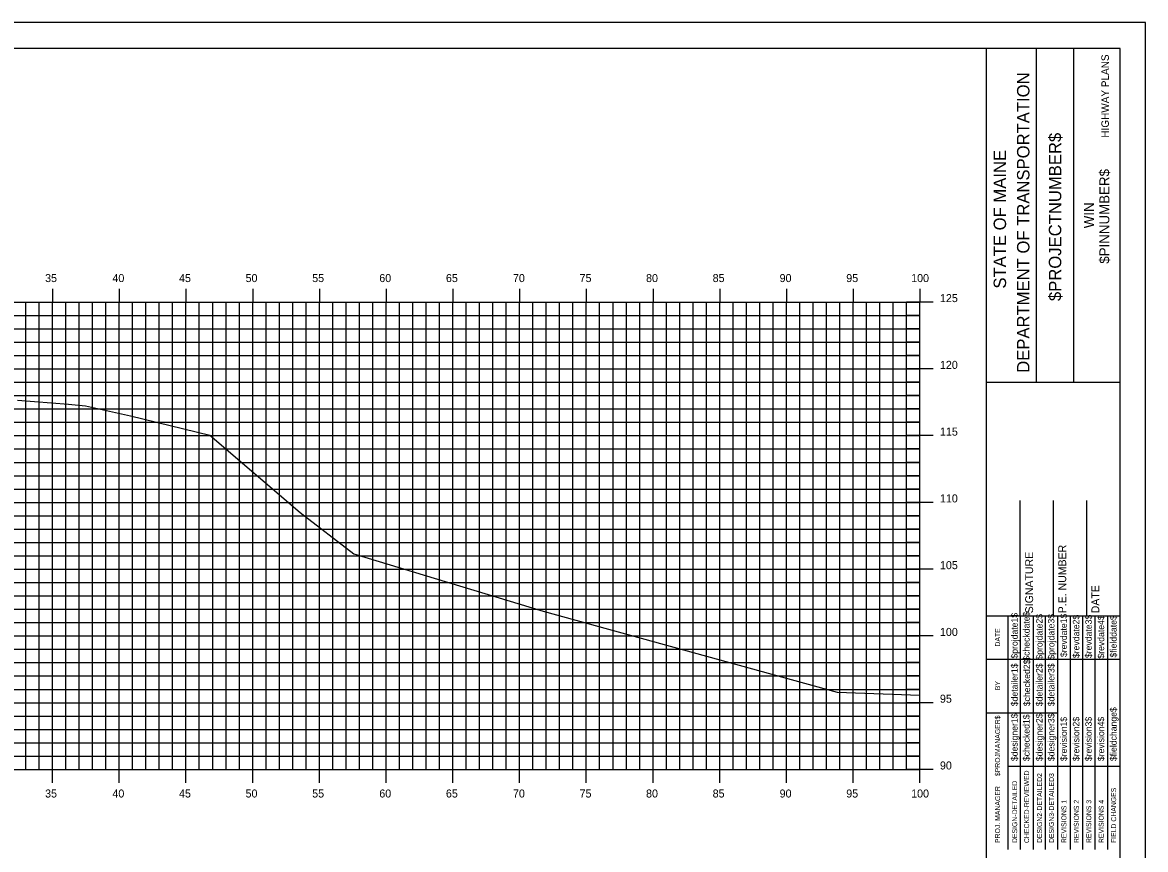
# Model space of a CAD drawing. Extents: x 850598 to 870284, y 366541 to 366651.
# Drawn here: x 850905.4 to 850989.6, y 366589.2 to 366651.2 of the extents above; entities that cross this region are included whole.
import ezdxf

# ---------------------------------------------------------------- set-up
doc = ezdxf.new("R2010")
doc.units = 0
for name, color, linetype in [('BORDER', 7, 'Continuous'), ('H_V ANNOTATION', 7, 'Continuous'), ('HIGHWAY_TITLE', 7, 'Continuous'), ('MAJOR', 7, 'Continuous'), ('MINOR', 7, 'Continuous'), ('PLOT BOUNDARY', 7, 'Continuous'), ('S_Roadway_Centerline', 7, 'Continuous')]:
    doc.layers.add(name, color=color, linetype=linetype)

msp = doc.modelspace()

# ---------------------------------------------------------------- linework, layer by layer
at = {"layer": 'BORDER'}
for p, q in [((850987.654, 366649.225), (850827.654, 366649.225)), ((850977.654, 366544.225), (850977.654, 366649.225)), ((850981.382, 366624.222), (850981.382, 366649.222)), ((850984.177, 366624.222), (850984.177, 366649.222)), ((850987.654, 366544.225), (850987.654, 366649.225)), ((850977.655, 366624.219), (850987.654, 366624.219)), ((850980.154, 366606.728), (850980.154, 366615.376)), ((850982.654, 366606.728), (850982.654, 366615.376)), ((850985.154, 366606.728), (850985.154, 366615.376)), ((850977.654, 366606.728), (850987.654, 366606.728))]:
    msp.add_line(p, q, dxfattribs=at)
for points in [[(850979.269, 366603.478), (850979.269, 366606.728)], [(850980.201, 366589.231), (850980.201, 366606.728)], [(850981.133, 366606.728), (850981.133, 366589.231)], [(850982.064, 366589.231), (850982.064, 366606.728)], [(850982.996, 366589.231), (850982.996, 366606.728)], [(850983.928, 366589.231), (850983.928, 366606.728)], [(850984.86, 366589.231), (850984.86, 366606.728)], [(850985.791, 366589.231), (850985.791, 366606.728)], [(850986.723, 366589.231), (850986.723, 366606.728)], [(850979.269, 366589.231), (850979.269, 366606.022)], [(850977.654, 366603.478), (850987.654, 366603.478)], [(850977.654, 366599.478), (850979.269, 366599.478)], [(850979.269, 366599.478), (850982.995, 366599.478)], [(850979.269, 366595.478), (850987.654, 366595.478)]]:
    msp.add_lwpolyline(points, dxfattribs=at)
at = {"layer": 'MAJOR'}
for p, q in [((850907.653, 366631.227), (850907.653, 366630.225)), ((850907.653, 366631.227), (850907.653, 366630.225)), ((850912.653, 366631.227), (850912.653, 366630.225)), ((850912.653, 366631.227), (850912.653, 366630.225)), ((850917.653, 366631.227), (850917.653, 366630.225)), ((850917.653, 366631.227), (850917.653, 366630.225)), ((850922.653, 366631.227), (850922.653, 366630.225)), ((850922.653, 366631.227), (850922.653, 366630.225)), ((850927.653, 366631.227), (850927.653, 366630.225)), ((850927.653, 366631.227), (850927.653, 366630.225)), ((850932.653, 366631.227), (850932.653, 366630.225)), ((850932.653, 366631.227), (850932.653, 366630.225)), ((850937.653, 366631.227), (850937.653, 366630.225)), ((850937.653, 366631.227), (850937.653, 366630.225)), ((850942.653, 366631.227), (850942.653, 366630.225)), ((850942.653, 366631.227), (850942.653, 366630.225)), ((850947.653, 366631.227), (850947.653, 366630.225)), ((850947.653, 366631.227), (850947.653, 366630.225)), ((850952.653, 366631.227), (850952.653, 366630.225)), ((850952.653, 366631.227), (850952.653, 366630.225)), ((850957.653, 366631.227), (850957.653, 366630.225)), ((850957.653, 366631.227), (850957.653, 366630.225)), ((850962.653, 366631.227), (850962.653, 366630.225)), ((850962.653, 366631.227), (850962.653, 366630.225)), ((850967.653, 366631.227), (850967.653, 366630.225)), ((850967.653, 366631.227), (850967.653, 366630.225)), ((850972.653, 366631.227), (850972.653, 366630.225)), ((850972.653, 366631.227), (850972.653, 366630.225)), ((850832.653, 366630.225), (850972.653, 366630.225)), ((850832.653, 366630.225), (850972.653, 366630.225)), ((850832.653, 366630.225), (850972.653, 366630.225)), ((850832.653, 366630.225), (850972.653, 366630.225)), ((850907.653, 366595.225), (850907.653, 366630.225)), ((850907.653, 366595.225), (850907.653, 366630.225)), ((850912.653, 366595.225), (850912.653, 366630.225)), ((850912.653, 366595.225), (850912.653, 366630.225)), ((850917.653, 366595.225), (850917.653, 366630.225)), ((850917.653, 366595.225), (850917.653, 366630.225)), ((850922.653, 366595.225), (850922.653, 366630.225)), ((850922.653, 366595.225), (850922.653, 366630.225)), ((850927.653, 366595.225), (850927.653, 366630.225)), ((850927.653, 366595.225), (850927.653, 366630.225)), ((850932.653, 366595.225), (850932.653, 366630.225)), ((850932.653, 366595.225), (850932.653, 366630.225)), ((850937.653, 366595.225), (850937.653, 366630.225)), ((850937.653, 366595.225), (850937.653, 366630.225)), ((850942.653, 366595.225), (850942.653, 366630.225)), ((850942.653, 366595.225), (850942.653, 366630.225)), ((850947.653, 366595.225), (850947.653, 366630.225)), ((850947.653, 366595.225), (850947.653, 366630.225)), ((850952.653, 366595.225), (850952.653, 366630.225)), ((850952.653, 366595.225), (850952.653, 366630.225)), ((850957.653, 366595.225), (850957.653, 366630.225)), ((850957.653, 366595.225), (850957.653, 366630.225)), ((850962.653, 366595.225), (850962.653, 366630.225)), ((850962.653, 366595.225), (850962.653, 366630.225)), ((850967.653, 366595.225), (850967.653, 366630.225)), ((850967.653, 366595.225), (850967.653, 366630.225)), ((850973.655, 366630.225), (850971.651, 366630.225)), ((850973.655, 366630.225), (850971.651, 366630.225)), ((850972.653, 366595.225), (850972.653, 366630.225)), ((850972.653, 366595.225), (850972.653, 366630.225)), ((850972.653, 366595.225), (850972.653, 366630.225)), ((850972.653, 366595.225), (850972.653, 366630.225)), ((850832.653, 366625.225), (850972.653, 366625.225)), ((850832.653, 366625.225), (850972.653, 366625.225)), ((850973.655, 366625.225), (850971.651, 366625.225)), ((850973.655, 366625.225), (850971.651, 366625.225)), ((850832.653, 366620.225), (850972.653, 366620.225)), ((850832.653, 366620.225), (850972.653, 366620.225)), ((850973.655, 366620.225), (850971.651, 366620.225)), ((850973.655, 366620.225), (850971.651, 366620.225)), ((850832.653, 366615.225), (850972.653, 366615.225)), ((850832.653, 366615.225), (850972.653, 366615.225)), ((850973.655, 366615.225), (850971.651, 366615.225)), ((850973.655, 366615.225), (850971.651, 366615.225)), ((850832.653, 366610.225), (850972.653, 366610.225)), ((850832.653, 366610.225), (850972.653, 366610.225)), ((850973.655, 366610.225), (850971.651, 366610.225)), ((850973.655, 366610.225), (850971.651, 366610.225)), ((850832.653, 366605.225), (850972.653, 366605.225)), ((850832.653, 366605.225), (850972.653, 366605.225)), ((850973.655, 366605.225), (850971.651, 366605.225)), ((850973.655, 366605.225), (850971.651, 366605.225)), ((850832.653, 366600.225), (850972.653, 366600.225)), ((850832.653, 366600.225), (850972.653, 366600.225)), ((850973.655, 366600.225), (850971.651, 366600.225)), ((850973.655, 366600.225), (850971.651, 366600.225)), ((850832.653, 366595.225), (850972.653, 366595.225)), ((850832.653, 366595.225), (850972.653, 366595.225)), ((850832.653, 366595.225), (850972.653, 366595.225)), ((850832.653, 366595.225), (850972.653, 366595.225)), ((850907.653, 366594.223), (850907.653, 366595.225)), ((850907.653, 366594.223), (850907.653, 366595.225)), ((850912.653, 366594.223), (850912.653, 366595.225)), ((850912.653, 366594.223), (850912.653, 366595.225)), ((850917.653, 366594.223), (850917.653, 366595.225)), ((850917.653, 366594.223), (850917.653, 366595.225)), ((850922.653, 366594.223), (850922.653, 366595.225)), ((850922.653, 366594.223), (850922.653, 366595.225)), ((850927.653, 366594.223), (850927.653, 366595.225)), ((850927.653, 366594.223), (850927.653, 366595.225)), ((850932.653, 366594.223), (850932.653, 366595.225)), ((850932.653, 366594.223), (850932.653, 366595.225)), ((850937.653, 366594.223), (850937.653, 366595.225)), ((850937.653, 366594.223), (850937.653, 366595.225)), ((850942.653, 366594.223), (850942.653, 366595.225)), ((850942.653, 366594.223), (850942.653, 366595.225)), ((850947.653, 366594.223), (850947.653, 366595.225)), ((850947.653, 366594.223), (850947.653, 366595.225)), ((850952.653, 366594.223), (850952.653, 366595.225)), ((850952.653, 366594.223), (850952.653, 366595.225)), ((850957.653, 366594.223), (850957.653, 366595.225)), ((850957.653, 366594.223), (850957.653, 366595.225)), ((850962.653, 366594.223), (850962.653, 366595.225)), ((850962.653, 366594.223), (850962.653, 366595.225)), ((850967.653, 366594.223), (850967.653, 366595.225)), ((850967.653, 366594.223), (850967.653, 366595.225)), ((850973.655, 366595.225), (850971.651, 366595.225)), ((850973.655, 366595.225), (850971.651, 366595.225)), ((850972.653, 366594.223), (850972.653, 366595.225)), ((850972.653, 366594.223), (850972.653, 366595.225))]:
    msp.add_line(p, q, dxfattribs=at)
at = {"layer": 'MINOR'}
for p, q in [((850905.653, 366595.225), (850905.653, 366630.225)), ((850905.653, 366595.225), (850905.653, 366630.225)), ((850906.653, 366595.225), (850906.653, 366630.225)), ((850906.653, 366595.225), (850906.653, 366630.225)), ((850908.653, 366595.225), (850908.653, 366630.225)), ((850908.653, 366595.225), (850908.653, 366630.225)), ((850909.653, 366595.225), (850909.653, 366630.225)), ((850909.653, 366595.225), (850909.653, 366630.225)), ((850910.653, 366595.225), (850910.653, 366630.225)), ((850910.653, 366595.225), (850910.653, 366630.225)), ((850911.653, 366595.225), (850911.653, 366630.225)), ((850911.653, 366595.225), (850911.653, 366630.225)), ((850913.653, 366595.225), (850913.653, 366630.225)), ((850913.653, 366595.225), (850913.653, 366630.225)), ((850914.653, 366595.225), (850914.653, 366630.225)), ((850914.653, 366595.225), (850914.653, 366630.225)), ((850915.653, 366595.225), (850915.653, 366630.225)), ((850915.653, 366595.225), (850915.653, 366630.225)), ((850916.653, 366595.225), (850916.653, 366630.225)), ((850916.653, 366595.225), (850916.653, 366630.225)), ((850918.653, 366595.225), (850918.653, 366630.225)), ((850918.653, 366595.225), (850918.653, 366630.225)), ((850919.653, 366595.225), (850919.653, 366630.225)), ((850919.653, 366595.225), (850919.653, 366630.225)), ((850920.653, 366595.225), (850920.653, 366630.225)), ((850920.653, 366595.225), (850920.653, 366630.225)), ((850921.653, 366595.225), (850921.653, 366630.225)), ((850921.653, 366595.225), (850921.653, 366630.225)), ((850923.653, 366595.225), (850923.653, 366630.225)), ((850923.653, 366595.225), (850923.653, 366630.225)), ((850924.653, 366595.225), (850924.653, 366630.225)), ((850924.653, 366595.225), (850924.653, 366630.225)), ((850925.653, 366595.225), (850925.653, 366630.225)), ((850925.653, 366595.225), (850925.653, 366630.225)), ((850926.653, 366595.225), (850926.653, 366630.225)), ((850926.653, 366595.225), (850926.653, 366630.225)), ((850928.653, 366595.225), (850928.653, 366630.225)), ((850928.653, 366595.225), (850928.653, 366630.225)), ((850929.653, 366595.225), (850929.653, 366630.225)), ((850929.653, 366595.225), (850929.653, 366630.225)), ((850930.653, 366595.225), (850930.653, 366630.225)), ((850930.653, 366595.225), (850930.653, 366630.225)), ((850931.653, 366595.225), (850931.653, 366630.225)), ((850931.653, 366595.225), (850931.653, 366630.225)), ((850933.653, 366595.225), (850933.653, 366630.225)), ((850933.653, 366595.225), (850933.653, 366630.225)), ((850934.653, 366595.225), (850934.653, 366630.225)), ((850934.653, 366595.225), (850934.653, 366630.225)), ((850935.653, 366595.225), (850935.653, 366630.225)), ((850935.653, 366595.225), (850935.653, 366630.225)), ((850936.653, 366595.225), (850936.653, 366630.225)), ((850936.653, 366595.225), (850936.653, 366630.225)), ((850938.653, 366595.225), (850938.653, 366630.225)), ((850938.653, 366595.225), (850938.653, 366630.225)), ((850939.653, 366595.225), (850939.653, 366630.225)), ((850939.653, 366595.225), (850939.653, 366630.225)), ((850940.653, 366595.225), (850940.653, 366630.225)), ((850940.653, 366595.225), (850940.653, 366630.225)), ((850941.653, 366595.225), (850941.653, 366630.225)), ((850941.653, 366595.225), (850941.653, 366630.225)), ((850943.653, 366595.225), (850943.653, 366630.225)), ((850943.653, 366595.225), (850943.653, 366630.225)), ((850944.653, 366595.225), (850944.653, 366630.225)), ((850944.653, 366595.225), (850944.653, 366630.225)), ((850945.653, 366595.225), (850945.653, 366630.225)), ((850945.653, 366595.225), (850945.653, 366630.225)), ((850946.653, 366595.225), (850946.653, 366630.225)), ((850946.653, 366595.225), (850946.653, 366630.225)), ((850948.653, 366595.225), (850948.653, 366630.225)), ((850948.653, 366595.225), (850948.653, 366630.225)), ((850949.653, 366595.225), (850949.653, 366630.225)), ((850949.653, 366595.225), (850949.653, 366630.225)), ((850950.653, 366595.225), (850950.653, 366630.225)), ((850950.653, 366595.225), (850950.653, 366630.225)), ((850951.653, 366595.225), (850951.653, 366630.225)), ((850951.653, 366595.225), (850951.653, 366630.225)), ((850953.653, 366595.225), (850953.653, 366630.225)), ((850953.653, 366595.225), (850953.653, 366630.225)), ((850954.653, 366595.225), (850954.653, 366630.225)), ((850954.653, 366595.225), (850954.653, 366630.225)), ((850955.653, 366595.225), (850955.653, 366630.225)), ((850955.653, 366595.225), (850955.653, 366630.225)), ((850956.653, 366595.225), (850956.653, 366630.225)), ((850956.653, 366595.225), (850956.653, 366630.225)), ((850958.653, 366595.225), (850958.653, 366630.225)), ((850958.653, 366595.225), (850958.653, 366630.225)), ((850959.653, 366595.225), (850959.653, 366630.225)), ((850959.653, 366595.225), (850959.653, 366630.225)), ((850960.653, 366595.225), (850960.653, 366630.225)), ((850960.653, 366595.225), (850960.653, 366630.225)), ((850961.653, 366595.225), (850961.653, 366630.225)), ((850961.653, 366595.225), (850961.653, 366630.225)), ((850963.653, 366595.225), (850963.653, 366630.225)), ((850963.653, 366595.225), (850963.653, 366630.225)), ((850964.653, 366595.225), (850964.653, 366630.225)), ((850964.653, 366595.225), (850964.653, 366630.225)), ((850965.653, 366595.225), (850965.653, 366630.225)), ((850965.653, 366595.225), (850965.653, 366630.225)), ((850966.653, 366595.225), (850966.653, 366630.225)), ((850966.653, 366595.225), (850966.653, 366630.225)), ((850968.653, 366595.225), (850968.653, 366630.225)), ((850968.653, 366595.225), (850968.653, 366630.225)), ((850969.653, 366595.225), (850969.653, 366630.225)), ((850969.653, 366595.225), (850969.653, 366630.225)), ((850970.653, 366595.225), (850970.653, 366630.225)), ((850970.653, 366595.225), (850970.653, 366630.225)), ((850971.653, 366595.225), (850971.653, 366630.225)), ((850971.653, 366595.225), (850971.653, 366630.225)), ((850832.653, 366629.225), (850972.653, 366629.225)), ((850832.653, 366629.225), (850972.653, 366629.225)), ((850972.653, 366629.225), (850971.651, 366629.225)), ((850972.653, 366629.225), (850971.651, 366629.225)), ((850832.653, 366628.225), (850972.653, 366628.225)), ((850832.653, 366628.225), (850972.653, 366628.225)), ((850972.653, 366628.225), (850971.651, 366628.225)), ((850972.653, 366628.225), (850971.651, 366628.225)), ((850832.653, 366627.225), (850972.653, 366627.225)), ((850832.653, 366627.225), (850972.653, 366627.225)), ((850972.653, 366627.225), (850971.651, 366627.225)), ((850972.653, 366627.225), (850971.651, 366627.225)), ((850832.653, 366626.225), (850972.653, 366626.225)), ((850832.653, 366626.225), (850972.653, 366626.225)), ((850972.653, 366626.225), (850971.651, 366626.225)), ((850972.653, 366626.225), (850971.651, 366626.225)), ((850832.653, 366624.225), (850972.653, 366624.225)), ((850832.653, 366624.225), (850972.653, 366624.225)), ((850972.653, 366624.225), (850971.651, 366624.225)), ((850972.653, 366624.225), (850971.651, 366624.225)), ((850832.653, 366623.225), (850972.653, 366623.225)), ((850832.653, 366623.225), (850972.653, 366623.225)), ((850972.653, 366623.225), (850971.651, 366623.225)), ((850972.653, 366623.225), (850971.651, 366623.225)), ((850832.653, 366622.225), (850972.653, 366622.225)), ((850832.653, 366622.225), (850972.653, 366622.225)), ((850972.653, 366622.225), (850971.651, 366622.225)), ((850972.653, 366622.225), (850971.651, 366622.225)), ((850832.653, 366621.225), (850972.653, 366621.225)), ((850832.653, 366621.225), (850972.653, 366621.225)), ((850972.653, 366621.225), (850971.651, 366621.225)), ((850972.653, 366621.225), (850971.651, 366621.225)), ((850832.653, 366619.225), (850972.653, 366619.225)), ((850832.653, 366619.225), (850972.653, 366619.225)), ((850972.653, 366619.225), (850971.651, 366619.225)), ((850972.653, 366619.225), (850971.651, 366619.225)), ((850832.653, 366618.225), (850972.653, 366618.225)), ((850832.653, 366618.225), (850972.653, 366618.225)), ((850972.653, 366618.225), (850971.651, 366618.225)), ((850972.653, 366618.225), (850971.651, 366618.225)), ((850832.653, 366617.225), (850972.653, 366617.225)), ((850832.653, 366617.225), (850972.653, 366617.225)), ((850972.653, 366617.225), (850971.651, 366617.225)), ((850972.653, 366617.225), (850971.651, 366617.225)), ((850832.653, 366616.225), (850972.653, 366616.225)), ((850832.653, 366616.225), (850972.653, 366616.225)), ((850972.653, 366616.225), (850971.651, 366616.225)), ((850972.653, 366616.225), (850971.651, 366616.225)), ((850832.653, 366614.225), (850972.653, 366614.225)), ((850832.653, 366614.225), (850972.653, 366614.225)), ((850972.653, 366614.225), (850971.651, 366614.225)), ((850972.653, 366614.225), (850971.651, 366614.225)), ((850832.653, 366613.225), (850972.653, 366613.225)), ((850832.653, 366613.225), (850972.653, 366613.225)), ((850972.653, 366613.225), (850971.651, 366613.225)), ((850972.653, 366613.225), (850971.651, 366613.225)), ((850832.653, 366612.225), (850972.653, 366612.225)), ((850832.653, 366612.225), (850972.653, 366612.225)), ((850972.653, 366612.225), (850971.651, 366612.225)), ((850972.653, 366612.225), (850971.651, 366612.225)), ((850832.653, 366611.225), (850972.653, 366611.225)), ((850832.653, 366611.225), (850972.653, 366611.225)), ((850972.653, 366611.225), (850971.651, 366611.225)), ((850972.653, 366611.225), (850971.651, 366611.225)), ((850832.653, 366609.225), (850972.653, 366609.225)), ((850832.653, 366609.225), (850972.653, 366609.225)), ((850972.653, 366609.225), (850971.651, 366609.225)), ((850972.653, 366609.225), (850971.651, 366609.225)), ((850832.653, 366608.225), (850972.653, 366608.225)), ((850832.653, 366608.225), (850972.653, 366608.225)), ((850972.653, 366608.225), (850971.651, 366608.225)), ((850972.653, 366608.225), (850971.651, 366608.225)), ((850832.653, 366607.225), (850972.653, 366607.225)), ((850832.653, 366607.225), (850972.653, 366607.225)), ((850972.653, 366607.225), (850971.651, 366607.225)), ((850972.653, 366607.225), (850971.651, 366607.225)), ((850832.653, 366606.225), (850972.653, 366606.225)), ((850832.653, 366606.225), (850972.653, 366606.225)), ((850972.653, 366606.225), (850971.651, 366606.225)), ((850972.653, 366606.225), (850971.651, 366606.225)), ((850832.653, 366604.225), (850972.653, 366604.225)), ((850832.653, 366604.225), (850972.653, 366604.225)), ((850972.653, 366604.225), (850971.651, 366604.225)), ((850972.653, 366604.225), (850971.651, 366604.225)), ((850832.653, 366603.225), (850972.653, 366603.225)), ((850832.653, 366603.225), (850972.653, 366603.225)), ((850972.653, 366603.225), (850971.651, 366603.225)), ((850972.653, 366603.225), (850971.651, 366603.225)), ((850832.653, 366602.225), (850972.653, 366602.225)), ((850832.653, 366602.225), (850972.653, 366602.225)), ((850972.653, 366602.225), (850971.651, 366602.225)), ((850972.653, 366602.225), (850971.651, 366602.225)), ((850832.653, 366601.225), (850972.653, 366601.225)), ((850832.653, 366601.225), (850972.653, 366601.225)), ((850972.653, 366601.225), (850971.651, 366601.225)), ((850972.653, 366601.225), (850971.651, 366601.225)), ((850832.653, 366599.225), (850972.653, 366599.225)), ((850832.653, 366599.225), (850972.653, 366599.225)), ((850972.653, 366599.225), (850971.651, 366599.225)), ((850972.653, 366599.225), (850971.651, 366599.225)), ((850832.653, 366598.225), (850972.653, 366598.225)), ((850832.653, 366598.225), (850972.653, 366598.225)), ((850972.653, 366598.225), (850971.651, 366598.225)), ((850972.653, 366598.225), (850971.651, 366598.225)), ((850832.653, 366597.225), (850972.653, 366597.225)), ((850832.653, 366597.225), (850972.653, 366597.225)), ((850972.653, 366597.225), (850971.651, 366597.225)), ((850972.653, 366597.225), (850971.651, 366597.225)), ((850832.653, 366596.225), (850972.653, 366596.225)), ((850832.653, 366596.225), (850972.653, 366596.225)), ((850972.653, 366596.225), (850971.651, 366596.225)), ((850972.653, 366596.225), (850971.651, 366596.225))]:
    msp.add_line(p, q, dxfattribs=at)
at = {"layer": 'PLOT BOUNDARY'}
msp.add_lwpolyline([(850819.56, 366541.166), (850989.56, 366541.166), (850989.56, 366651.166), (850819.56, 366651.166)], close=True, dxfattribs=at)
at = {"layer": 'S_Roadway_Centerline'}
msp.add_lwpolyline([(850905.017, 366622.877), (850908.85, 366622.571), (850910.128, 366622.465), (850913.492, 366621.716), (850919.451, 366620.27), (850926.202, 366614.48), (850930.232, 366611.383), (850944.421, 366607.083), (850966.456, 366601.015), (850972.653, 366600.783)], dxfattribs=at)

# ---------------------------------------------------------------- texts
at = {"layer": 'BORDER'}
for s, height, p in [('DEPARTMENT OF TRANSPORTATION', 0.93176, (850980.86, 366624.931)), ('$PROJECTNUMBER$', 0.93176, (850983.246, 366630.304)), ('STATE OF MAINE', 0.93176, (850979.109, 366631.237)), ('$PINNUMBER$', 0.74527, (850986.849, 366633.1)), ('WIN', 0.7453, (850985.69, 366635.755)), ('P.E. NUMBER', 0.59055, (850983.614, 366606.92)), ('SIGNATURE', 0.5906, (850981.134, 366606.92)), ('DATE', 0.5906, (850986.095, 366606.92)), ('$projdate1$', 0.48455, (850979.977, 366603.529)), ('$checkdate$', 0.48455, (850980.871, 366603.371)), ('$projdate2$', 0.48455, (850981.84, 366603.45)), ('$projdate3$', 0.48455, (850982.734, 366603.45)), ('$revdate1$', 0.4845, (850983.666, 366603.647)), ('$revdate2$', 0.4845, (850984.598, 366603.568)), ('$revdate3$', 0.4845, (850985.529, 366603.568)), ('$revdate4$', 0.4845, (850986.461, 366603.529)), ('$fielddate$', 0.48455, (850987.393, 366603.607)), ('DATE', 0.3714, (850978.658, 366604.434)), ('$checked2$', 0.4845, (850980.908, 366599.963)), ('$detailer1$', 0.48455, (850979.977, 366599.963)), ('$detailer2$', 0.48455, (850981.84, 366599.963)), ('$detailer3$', 0.48455, (850982.734, 366599.963)), ('BY', 0.3714, (850978.658, 366601.163)), ('$designer1$', 0.48455, (850979.977, 366595.851)), ('$checked1$', 0.4845, (850980.871, 366595.851)), ('$designer2$', 0.48455, (850981.84, 366595.851)), ('$designer3$', 0.48455, (850982.734, 366595.851)), ('$revision1$', 0.48455, (850983.666, 366595.851)), ('$revision2$', 0.48455, (850984.598, 366595.851)), ('$revision3$', 0.48455, (850985.529, 366595.851)), ('$revision4$', 0.48455, (850986.461, 366595.851)), ('$fieldchange$', 0.48455, (850987.393, 366595.851)), ('$PROJMANAGER$', 0.37275, (850978.658, 366594.723)), ('CHECKED-REVIEWED', 0.37275, (850980.835, 366589.716)), ('DESIGN-DETAILED', 0.37275, (850979.94, 366589.716)), ('DESIGN2-DETAILED2', 0.37275, (850981.804, 366589.716)), ('DESIGN3-DETAILED3', 0.37275, (850982.698, 366589.716)), ('PROJ. MANAGER', 0.37275, (850978.658, 366589.716)), ('FIELD CHANGES', 0.37275, (850987.356, 366589.716)), ('REVISIONS 1', 0.37275, (850983.63, 366589.716)), ('REVISIONS 2', 0.37275, (850984.561, 366589.716)), ('REVISIONS 3', 0.37275, (850985.493, 366589.716)), ('REVISIONS 4', 0.37275, (850986.425, 366589.716))]:
    msp.add_text(s, height=height, rotation=90, dxfattribs=at).set_placement(p)
at = {"layer": 'H_V ANNOTATION'}
for s, p in [('35', (850907.094, 366631.725)), ('40', (850912.14, 366631.725)), ('45', (850917.132, 366631.725)), ('50', (850922.118, 366631.725)), ('55', (850927.11, 366631.725)), ('60', (850932.14, 366631.725)), ('65', (850937.132, 366631.725)), ('70', (850942.156, 366631.725)), ('75', (850947.148, 366631.725)), ('80', (850952.129, 366631.725)), ('85', (850957.121, 366631.725)), ('90', (850962.14, 366631.725)), ('95', (850967.132, 366631.725)), ('100', (850971.995, 366631.725)), ('125', (850974.153, 366630.225)), ('120', (850974.153, 366625.225)), ('115', (850974.153, 366620.225)), ('110', (850974.153, 366615.225)), ('105', (850974.153, 366610.225)), ('100', (850974.153, 366605.225)), ('95', (850974.153, 366600.225)), ('90', (850974.153, 366595.225)), ('35', (850907.094, 366593.125)), ('40', (850912.14, 366593.125)), ('45', (850917.132, 366593.125)), ('50', (850922.118, 366593.125)), ('55', (850927.11, 366593.125)), ('60', (850932.14, 366593.125)), ('65', (850937.132, 366593.125)), ('70', (850942.156, 366593.125)), ('75', (850947.148, 366593.125)), ('80', (850952.129, 366593.125)), ('85', (850957.121, 366593.125)), ('90', (850962.14, 366593.125)), ('95', (850967.132, 366593.125)), ('100', (850971.995, 366593.125))]:
    msp.add_text(s, height=0.6, dxfattribs=at).set_placement(p)
at = {"layer": 'HIGHWAY_TITLE'}
msp.add_text('HIGHWAY PLANS', height=0.55901, rotation=90, dxfattribs=at).set_placement((850986.812, 366642.541))

doc.saveas('drawing.dxf')
